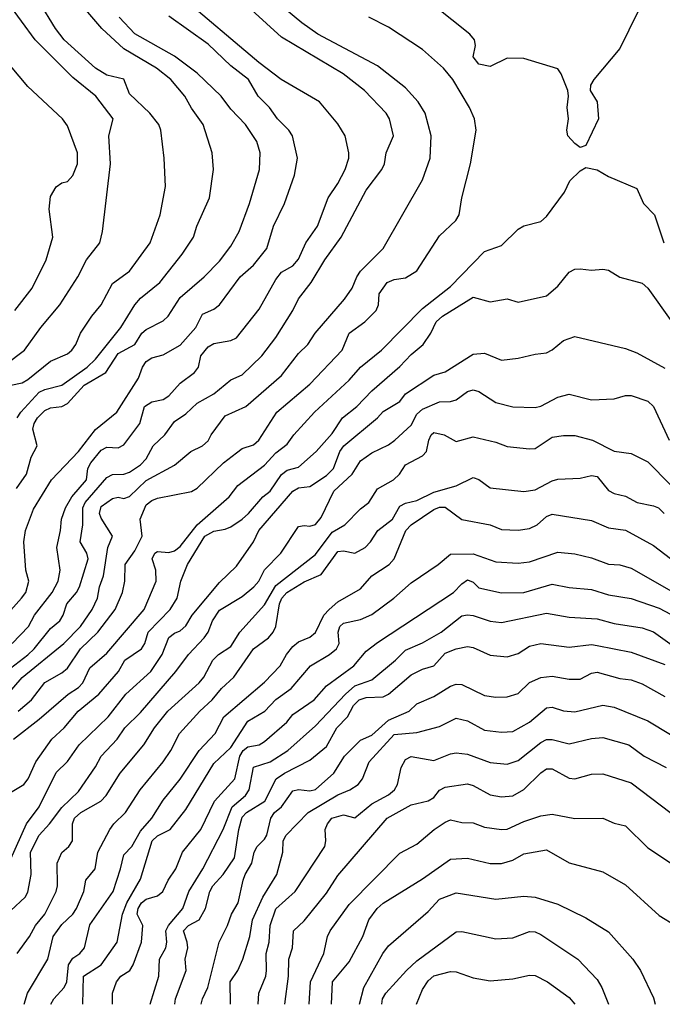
# Model space of a CAD drawing. Header units: metres. Extents: x -46681 to -43747, y -240911 to -237677.
# Tile 329 of 656: x -44349 to -44292, y -240911 to -240823. Entities that reach past the tile are written whole.
import ezdxf

# ---------------------------------------------------------------- set-up
doc = ezdxf.new("R2010")
doc.units = ezdxf.units.M
doc.layers.add('CONTOUR_INDEX', color=1, linetype='Continuous')
doc.layers.add('CONTOUR_INTER', color=3, linetype='Continuous')

msp = doc.modelspace()

# ---------------------------------------------------------------- linework, layer by layer
at = {"layer": 'CONTOUR_INDEX'}
for points, elevation in [([(-44350.595, -240853.799), (-44348.901, -240852.52), (-44347.439, -240850.52), (-44345.751, -240848.52), (-44344.161, -240846.02), (-44343.382, -240844.52), (-44342.209, -240843.02), (-44341.968, -240842.02), (-44341.27, -240836.02), (-44341.425, -240833.52), (-44341.038, -240832.02), (-44342.569, -240830.02), (-44344.595, -240828.348), (-44347.951, -240825.02), (-44351.614, -240820.02)], 155), ([(-44349.99, -240878.52), (-44348.535, -240877.02), (-44347.998, -240876.02), (-44346.431, -240874.02), (-44345.909, -240873.02), (-44345.74, -240872.02), (-44346.038, -240870.02), (-44345.706, -240868.52), (-44345.627, -240867.52), (-44345.255, -240866.52), (-44344.688, -240865.52), (-44343.394, -240864.02), (-44343.287, -240863.02), (-44342.999, -240862.52), (-44342.095, -240861.39), (-44341.595, -240861.138), (-44340.595, -240861.193), (-44340.095, -240860.925), (-44338.677, -240859.02), (-44338.266, -240857.52), (-44337.595, -240857.113), (-44336.595, -240856.891), (-44336.095, -240856.573), (-44335.095, -240855.46), (-44333.822, -240854.52), (-44333.468, -240854.02), (-44333.26, -240853.02), (-44332.595, -240852.235), (-44332.095, -240851.925), (-44330.595, -240851.682), (-44330.095, -240851.42), (-44328.095, -240848.882), (-44326.595, -240846.259), (-44326.095, -240845.624), (-44325.095, -240845.045), (-44324.595, -240844.465), (-44323.935, -240843.02), (-44322.915, -240841.52), (-44321.968, -240839.02), (-44321.095, -240837.754), (-44320.46, -240836.52), (-44320.138, -240835.52), (-44320.133, -240835.02), (-44320.463, -240833.52), (-44321.095, -240832.458), (-44322.723, -240830.52), (-44326.122, -240828.52), (-44328.124, -240827.02), (-44335.185, -240821.02)], 160), ([(-44350.577, -240892.02), (-44348.958, -240891.02), (-44348.563, -240890.52), (-44347.883, -240889.02), (-44346.46, -240887.02), (-44345.365, -240886.02), (-44344.143, -240884.52), (-44342.31, -240883.02), (-44340.566, -240881.02), (-44340.006, -240880.02), (-44338.532, -240879.02), (-44338.232, -240878.52), (-44337.925, -240877.52), (-44335.961, -240875.52), (-44335.346, -240874.52), (-44335.024, -240873.02), (-44334.451, -240871.52), (-44332.888, -240869.02), (-44332.095, -240868.569), (-44331.095, -240868.404), (-44330.595, -240868.19), (-44329.595, -240867.507), (-44329.036, -240867.02), (-44327.759, -240865.52), (-44327.094, -240865.02), (-44326.095, -240863.559), (-44325.595, -240863.177), (-44324.595, -240862.886), (-44323.015, -240861.52), (-44321.595, -240859.91), (-44320.696, -240858.52), (-44319.43, -240857.52), (-44318.095, -240856.128), (-44315.595, -240853.977), (-44314.595, -240852.908), (-44313.549, -240852.02), (-44312.869, -240851.02), (-44312.386, -240850.02), (-44311.808, -240849.52), (-44309.095, -240847.829), (-44307.595, -240848.255), (-44306.095, -240847.971), (-44305.095, -240848.268), (-44302.595, -240847.697), (-44301.595, -240846.844), (-44300.595, -240845.625), (-44300.095, -240845.351), (-44299.595, -240845.304), (-44298.595, -240845.441), (-44297.595, -240845.335), (-44297.095, -240845.434), (-44296.095, -240846.061), (-44294.095, -240846.591), (-44293.595, -240847.024), (-44291.478, -240850.02)], 165), ([(-44346.556, -240910.52), (-44346.29, -240910.02), (-44345.369, -240909.02), (-44345.149, -240908.52), (-44344.985, -240907.02), (-44344.595, -240906.425), (-44343.981, -240906.02), (-44343.578, -240905.52), (-44343.095, -240903.468), (-44341.04, -240900.52), (-44340.369, -240898.52), (-44340.095, -240897.269), (-44339.39, -240896.52), (-44338.595, -240895.159), (-44337.611, -240894.02), (-44336.595, -240892.413), (-44335.095, -240890.556), (-44333.41, -240888.02), (-44331.978, -240886.52), (-44331.206, -240885.02), (-44327.595, -240881.972), (-44326.228, -240880.52), (-44325.67, -240879.52), (-44325.095, -240878.81), (-44324.595, -240878.394), (-44323.595, -240877.977), (-44323.095, -240877.549), (-44322.341, -240876.02), (-44321.875, -240875.52), (-44321.095, -240874.84), (-44319.095, -240873.695), (-44318.084, -240872.52), (-44316.558, -240871.52), (-44316.095, -240871.02), (-44315.077, -240868.52), (-44314.601, -240868.02), (-44312.595, -240866.661), (-44312.095, -240866.443), (-44311.595, -240866.441), (-44310.095, -240867.531), (-44307.595, -240868.019), (-44306.595, -240868.419), (-44305.095, -240868.489), (-44304.095, -240868.348), (-44303.409, -240868.02), (-44302.595, -240867.26), (-44302.095, -240867.07), (-44298.595, -240867.639), (-44297.095, -240868.285), (-44295.595, -240868.477), (-44293.095, -240869.835), (-44291.595, -240871.008)], 170), ([(-44333.235, -240910.52), (-44333.119, -240910.02), (-44332.626, -240909.02), (-44331.633, -240905.02), (-44330.88, -240903.52), (-44330.535, -240902.52), (-44329.958, -240901.52), (-44329.498, -240899.52), (-44329.336, -240899.02), (-44328.737, -240898.02), (-44328.532, -240897.02), (-44328.271, -240896.52), (-44327.595, -240895.88), (-44327.415, -240895.52), (-44327.049, -240894.02), (-44326.722, -240893.52), (-44326.107, -240893.02), (-44325.095, -240891.599), (-44324.595, -240891.481), (-44323.595, -240891.606), (-44323.095, -240891.464), (-44321.445, -240890.02), (-44320.507, -240888.52), (-44319.095, -240887.109), (-44318.095, -240886.659), (-44316.595, -240885.315), (-44314.771, -240884.52), (-44314.095, -240883.881), (-44312.595, -240883.22), (-44311.095, -240882.31), (-44310.595, -240882.134), (-44310.095, -240882.171), (-44308.095, -240883.137), (-44307.095, -240883.292), (-44306.095, -240883.258), (-44305.095, -240882.957), (-44304.095, -240882.005), (-44303.095, -240881.555), (-44302.095, -240881.439), (-44300.595, -240881.707), (-44299.595, -240881.689), (-44298.595, -240881.168), (-44298.095, -240881.079), (-44296.095, -240881.627), (-44295.095, -240881.743), (-44294.095, -240882.117), (-44292.095, -240883.232)], 175), ([(-44321.677, -240910.52), (-44321.578, -240908.52), (-44320.095, -240906.767), (-44318.887, -240904.52), (-44318.359, -240903.02), (-44317.629, -240902.02), (-44317.095, -240901.554), (-44313.595, -240899.388), (-44311.095, -240897.663), (-44309.595, -240897.553), (-44307.595, -240898.036), (-44306.595, -240898.024), (-44305.595, -240897.742), (-44304.595, -240897.193), (-44302.595, -240896.821), (-44300.595, -240897.977), (-44297.595, -240898.784), (-44295.595, -240899.929), (-44292.595, -240902.661), (-44291.161, -240903.52), (-44290.894, -240904.02), (-44290.595, -240905.291), (-44289.595, -240907.14), (-44288.789, -240910.52)], 180)]:
    msp.add_lwpolyline(points, dxfattribs=dict(at, elevation=elevation))
at = {"layer": 'CONTOUR_INTER'}
for points, elevation in [([(-44350.52, -240881.02), (-44348.595, -240879.535), (-44348.044, -240879.02), (-44346.595, -240877.202), (-44345.748, -240876.52), (-44345.454, -240876.02), (-44345.137, -240875.02), (-44344.281, -240874.02), (-44344.011, -240873.52), (-44343.26, -240871.02), (-44343.364, -240870.52), (-44343.953, -240869.52), (-44343.729, -240868.02), (-44343.734, -240866.52), (-44343.512, -240866.02), (-44341.595, -240863.824), (-44341.095, -240863.537), (-44340.095, -240863.511), (-44339.595, -240863.33), (-44338.595, -240862.707), (-44338.095, -240862.16), (-44337.484, -240861.02), (-44336.443, -240860.02), (-44335.595, -240858.842), (-44334.595, -240858.166), (-44333.595, -240857.223), (-44332.095, -240856.4), (-44330.595, -240855.167), (-44329.595, -240854.713), (-44327.839, -240853.02), (-44326.595, -240851.405), (-44325.089, -240849.02), (-44324.595, -240847.982), (-44323.457, -240846.52), (-44322.25, -240844.52), (-44320.804, -240842.52), (-44318.595, -240838.355), (-44317.192, -240836.52), (-44316.97, -240836.02), (-44316.82, -240835.02), (-44316.152, -240833.52), (-44316.506, -240832.02), (-44316.824, -240831.52), (-44318.729, -240829.52), (-44320.636, -240828.02), (-44326.095, -240824.778), (-44331.095, -240820.198)], 161), ([(-44349.547, -240858.52), (-44349.208, -240858.02), (-44347.595, -240856.263), (-44347.095, -240856.007), (-44345.595, -240855.644), (-44343.323, -240854.02), (-44342.595, -240853.34), (-44340.362, -240850.52), (-44339.095, -240848.501), (-44338.595, -240847.909), (-44336.905, -240846.52), (-44334.917, -240844.02), (-44333.913, -240842.52), (-44333.617, -240841.52), (-44332.494, -240839.02), (-44332.136, -240836.52), (-44332.241, -240835.02), (-44333.047, -240832.52), (-44334.095, -240831.061), (-44334.665, -240830.02), (-44335.922, -240828.52), (-44337.173, -240827.52), (-44340.095, -240825.823), (-44342.045, -240824.02), (-44345.095, -240820.447)], 157), ([(-44350.595, -240883.269), (-44349.095, -240881.558), (-44345.393, -240878.52), (-44343.936, -240877.02), (-44342.887, -240875.52), (-44342.43, -240874.52), (-44342.247, -240873.52), (-44341.876, -240872.52), (-44341.496, -240870.02), (-44341.079, -240869.02), (-44342.095, -240867.421), (-44342.246, -240867.02), (-44342.095, -240866.401), (-44341.095, -240865.685), (-44340.595, -240865.571), (-44340.095, -240865.669), (-44339.595, -240865.508), (-44338.095, -240864.092), (-44335.595, -240862.736), (-44334.142, -240861.52), (-44333.095, -240861.01), (-44332.595, -240860.555), (-44332.342, -240860.02), (-44331.095, -240858.342), (-44329.27, -240857.52), (-44326.095, -240854.781), (-44324.595, -240852.824), (-44323.765, -240852.02), (-44323.124, -240851.02), (-44320.512, -240848.02), (-44319.843, -240847.02), (-44319.427, -240846.02), (-44319.084, -240845.52), (-44317.093, -240843.52), (-44313.595, -240837.429), (-44312.926, -240835.52), (-44312.839, -240833.52), (-44313.351, -240831.52), (-44313.973, -240830.52), (-44315.095, -240829.278), (-44317.595, -240827.317), (-44322.879, -240824.52), (-44324.294, -240823.52), (-44326.702, -240821.52)], 162), ([(-44350.095, -240855.62), (-44349.095, -240855.414), (-44348.595, -240855.136), (-44346.595, -240853.499), (-44345.095, -240852.864), (-44344.688, -240852.52), (-44344.33, -240852.02), (-44343.925, -240851.02), (-44342.935, -240849.52), (-44342.103, -240848.52), (-44341.095, -240846.609), (-44339.595, -240845.535), (-44337.744, -240843.02), (-44336.855, -240840.52), (-44336.389, -240838.02), (-44336.51, -240835.52), (-44336.814, -240833.02), (-44336.987, -240832.52), (-44337.782, -240831.52), (-44339.595, -240829.798), (-44340.095, -240828.498), (-44341.595, -240828.135), (-44342.595, -240827.534), (-44345.372, -240825.02), (-44346.134, -240824.02), (-44347.595, -240821.648)], 156), ([(-44294.496, -240822.52), (-44296.095, -240825.778), (-44298.397, -240828.52), (-44298.679, -240829.02), (-44298.71, -240829.52), (-44298.094, -240830.52), (-44297.971, -240832.02), (-44299.095, -240834.383), (-44299.595, -240834.575), (-44300.095, -240834.219), (-44300.688, -240833.52), (-44300.788, -240833.02), (-44300.636, -240832.02), (-44300.761, -240831.02), (-44300.636, -240830.02), (-44300.7, -240829.52), (-44301.286, -240828.02), (-44301.595, -240827.587), (-44304.595, -240826.673), (-44306.095, -240826.652), (-44307.595, -240827.372), (-44308.595, -240827.166), (-44309.1, -240826.52), (-44308.896, -240825.52), (-44308.99, -240825.02), (-44309.381, -240824.52), (-44312.595, -240821.967)], 164), ([(-44351.595, -240877.198), (-44349.164, -240874.52), (-44348.782, -240874.02), (-44348.501, -240873.02), (-44348.769, -240872.02), (-44348.957, -240869.52), (-44348.796, -240868.52), (-44348.095, -240866.617), (-44346.501, -240864.02), (-44344.103, -240861.52), (-44342.595, -240859.561), (-44340.701, -240858.02), (-44338.776, -240855.02), (-44338.429, -240854.02), (-44338.101, -240853.52), (-44337.595, -240853.205), (-44336.595, -240852.929), (-44335.095, -240852.09), (-44333.685, -240850.52), (-44333.095, -240849.338), (-44332.095, -240848.905), (-44331.61, -240848.52), (-44329.761, -240846.02), (-44328.595, -240845), (-44327.396, -240843.52), (-44326.801, -240841.52), (-44325.82, -240839.52), (-44324.941, -240837.02), (-44324.687, -240835.52), (-44325.116, -240833.52), (-44325.452, -240833.02), (-44326.466, -240832.02), (-44327.168, -240831.02), (-44328.162, -240830.02), (-44329.032, -240828.52), (-44330.595, -240827.318), (-44332.595, -240825.392), (-44336.095, -240822.911)], 159), ([(-44349.595, -240864.798), (-44348.72, -240863.52), (-44348.31, -240862.02), (-44347.784, -240861.02), (-44348.162, -240859.52), (-44348.035, -240859.02), (-44347.734, -240858.52), (-44347.095, -240857.87), (-44346.595, -240857.631), (-44345.595, -240857.521), (-44345.095, -240857.25), (-44343.595, -240855.628), (-44341.683, -240854.52), (-44340.595, -240852.823), (-44339.119, -240852.02), (-44338.486, -240851.02), (-44338.095, -240850.697), (-44336.595, -240849.918), (-44336.142, -240849.52), (-44335.095, -240847.846), (-44332.947, -240846.02), (-44331.595, -240844.65), (-44330.595, -240843.296), (-44329.857, -240842.02), (-44328.929, -240839.52), (-44328.037, -240836.52), (-44327.998, -240835.02), (-44328.276, -240834.02), (-44329.301, -240832.52), (-44330.595, -240831.164), (-44331.44, -240830.02), (-44333.595, -240827.959), (-44335.595, -240826.477), (-44339.095, -240824.491), (-44340.486, -240823.02)], 158), ([(-44349.463, -240884.52), (-44348.287, -240883.52), (-44347.095, -240881.982), (-44345.595, -240881.141), (-44345.095, -240880.706), (-44343.93, -240879.02), (-44342.394, -240877.52), (-44340.845, -240875.52), (-44340.215, -240874.02), (-44339.996, -240873.02), (-44339.955, -240871.52), (-44339.095, -240870.326), (-44338.465, -240869.02), (-44338.641, -240867.52), (-44338.095, -240866.252), (-44337.595, -240865.853), (-44337.095, -240865.652), (-44334.095, -240865.052), (-44333.595, -240864.773), (-44331.251, -240862.52), (-44330.095, -240861.617), (-44329.595, -240861.255), (-44328.595, -240860.923), (-44328.114, -240860.52), (-44326.514, -240858.02), (-44323.595, -240855.537), (-44320.731, -240852.52), (-44320.101, -240851.02), (-44318.711, -240850.02), (-44317.703, -240849.02), (-44317.5, -240848.52), (-44317.424, -240847.52), (-44316.732, -240846.52), (-44316.095, -240846.257), (-44315.095, -240846.12), (-44314.095, -240845.483), (-44312.095, -240842.4), (-44310.642, -240841.02), (-44310.343, -240840.52), (-44310.093, -240839.02), (-44309.336, -240836.02), (-44308.827, -240833.02), (-44308.979, -240832.02), (-44309.416, -240831.02), (-44310.896, -240828.52), (-44311.722, -240827.52), (-44313.595, -240825.877), (-44316.595, -240823.887), (-44318.344, -240823.02)], 163), ([(-44349.759, -240849.02), (-44348.215, -240847.02), (-44346.982, -240844.52), (-44346.387, -240842.52), (-44346.708, -240840.02), (-44346.595, -240838.907), (-44346.095, -240838.035), (-44345.595, -240837.701), (-44345.095, -240837.571), (-44344.595, -240837.04), (-44344.185, -240836.02), (-44344.196, -240835.02), (-44345.095, -240832.651), (-44345.53, -240832.02), (-44348.595, -240829.166), (-44351.095, -240826.232)], 154), ([(-44349.876, -240887.02), (-44347.595, -240885.254), (-44345.011, -240883.02), (-44344.095, -240882.442), (-44343.73, -240882.02), (-44343.095, -240880.693), (-44341.595, -240879.382), (-44338.271, -240875.52), (-44337.208, -240873.02), (-44337.232, -240872.02), (-44337.563, -240871.02), (-44337.325, -240870.52), (-44337.095, -240870.373), (-44336.095, -240870.475), (-44335.595, -240870.307), (-44335.095, -240869.939), (-44333.595, -240868.023), (-44330.756, -240865.52), (-44329.96, -240864.52), (-44327.595, -240862.713), (-44326.595, -240861.619), (-44325.595, -240860.858), (-44325.017, -240860.02), (-44323.185, -240858.02), (-44320.095, -240855.175), (-44319.095, -240854.022), (-44317.242, -240852.52), (-44313.595, -240848.823), (-44311.095, -240846.87), (-44308.095, -240843.785), (-44306.595, -240843.249), (-44305.095, -240841.798), (-44304.595, -240841.517), (-44303.095, -240841.107), (-44302.595, -240840.667), (-44301.008, -240838.52), (-44300.528, -240837.52), (-44299.595, -240836.635), (-44299.095, -240836.345), (-44298.095, -240836.546), (-44297.095, -240837.131), (-44294.595, -240838.208), (-44293.988, -240839.52), (-44293.026, -240840.52), (-44292.191, -240843.02)], 164), ([(-44350.095, -240897.631), (-44348.714, -240894.52), (-44347.584, -240893.02), (-44346.095, -240889.956), (-44345.095, -240888.986), (-44344.036, -240887.52), (-44341.472, -240885.02), (-44339.898, -240883.02), (-44337.676, -240881.02), (-44336.697, -240879.52), (-44336.095, -240878.001), (-44335.595, -240877.604), (-44335.095, -240877.406), (-44334.595, -240876.957), (-44334.023, -240876.02), (-44331.595, -240873.123), (-44330.095, -240871.683), (-44328.595, -240869.506), (-44328.115, -240868.52), (-44325.095, -240865.019), (-44324.595, -240864.747), (-44323.595, -240864.625), (-44322.095, -240863.625), (-44321.497, -240863.02), (-44320.92, -240861.52), (-44320.579, -240861.02), (-44317.595, -240858.533), (-44317.095, -240857.958), (-44315.595, -240857.083), (-44315.095, -240856.401), (-44312.595, -240854.75), (-44311.595, -240854.463), (-44309.095, -240852.887), (-44308.095, -240852.804), (-44306.595, -240853.419), (-44305.095, -240853.247), (-44303.595, -240852.868), (-44302.595, -240852.767), (-44302.095, -240852.512), (-44301.095, -240851.667), (-44300.095, -240851.317), (-44295.595, -240852.386), (-44294.595, -240852.77), (-44292.095, -240854.114)], 166), ([(-44350.095, -240902.213), (-44348.827, -240901.02), (-44348.595, -240900.59), (-44348.3, -240899.02), (-44348.357, -240897.02), (-44347.604, -240895.52), (-44346.678, -240894.52), (-44345.595, -240893.069), (-44344.095, -240891.648), (-44342.595, -240889.461), (-44342.099, -240888.52), (-44340.669, -240887.02), (-44340.008, -240886.02), (-44338.595, -240884.646), (-44335.458, -240881.02), (-44334.362, -240879.52), (-44332.961, -240878.02), (-44332.618, -240877.52), (-44332.222, -240876.52), (-44331.595, -240875.571), (-44329.595, -240874.371), (-44328.541, -240873.52), (-44328.106, -240873.02), (-44327.595, -240872), (-44326.174, -240870.52), (-44324.595, -240868.159), (-44324.095, -240868.069), (-44323.595, -240868.143), (-44323.095, -240867.99), (-44322.595, -240867.35), (-44321.47, -240865.02), (-44319.831, -240863.52), (-44319.095, -240862.339), (-44318.095, -240861.629), (-44316.595, -240860.92), (-44316.048, -240860.52), (-44314.595, -240859.173), (-44314.095, -240858.215), (-44313.595, -240857.763), (-44312.095, -240857.094), (-44311.095, -240857.064), (-44310.595, -240856.923), (-44309.595, -240856.2), (-44309.095, -240856.052), (-44308.595, -240856.205), (-44307.095, -240857.181), (-44305.595, -240857.542), (-44303.595, -240857.607), (-44303.095, -240857.505), (-44301.595, -240856.7), (-44300.595, -240856.443), (-44298.595, -240856.939), (-44296.595, -240856.849), (-44295.595, -240856.541), (-44295.095, -240856.535), (-44293.595, -240857.043), (-44293.089, -240857.52), (-44291.709, -240860.52)], 167), ([(-44349.547, -240906.02), (-44348.443, -240904.52), (-44347.921, -240903.52), (-44347.095, -240902.515), (-44346.096, -240900.52), (-44345.98, -240900.02), (-44345.993, -240898.02), (-44345.595, -240897.071), (-44344.967, -240896.52), (-44344.634, -240896.02), (-44344.648, -240894.52), (-44344.452, -240894.02), (-44343.91, -240893.52), (-44342.117, -240892.52), (-44341.647, -240892.02), (-44340.398, -240890.02), (-44338.298, -240887.52), (-44337.376, -240886.02), (-44336.178, -240884.52), (-44333.406, -240882.02), (-44333, -240881.52), (-44332.19, -240880.02), (-44331.676, -240879.52), (-44330.595, -240878.788), (-44329.791, -240877.52), (-44327.595, -240875.094), (-44326.595, -240873.378), (-44323.095, -240870.634), (-44321.595, -240868.677), (-44320.469, -240868.02), (-44319.095, -240866.599), (-44318.341, -240866.02), (-44317.595, -240864.829), (-44316.16, -240864.02), (-44315.636, -240863.52), (-44315.095, -240862.692), (-44313.595, -240861.906), (-44313.228, -240861.52), (-44313.042, -240860.52), (-44312.815, -240860.02), (-44312.595, -240859.831), (-44311.673, -240860.02), (-44310.595, -240860.626), (-44309.095, -240860.216), (-44307.095, -240860.684), (-44306.095, -240861.068), (-44304.095, -240861.269), (-44303.595, -240861.234), (-44302.095, -240860.254), (-44301.095, -240860.091), (-44300.095, -240860.105), (-44298.517, -240860.52), (-44296.595, -240861.487), (-44295.095, -240861.701), (-44293.595, -240862.428), (-44291.595, -240864.481)], 168), ([(-44348.92, -240910.52), (-44348.641, -240909.52), (-44346.832, -240906.52), (-44346.341, -240904.52), (-44345.595, -240903.439), (-44344.595, -240902.527), (-44344.294, -240902.02), (-44343.637, -240900.52), (-44343.446, -240899.52), (-44342.642, -240898.52), (-44342.4, -240897.02), (-44341.33, -240895.02), (-44340.985, -240894.52), (-44339.927, -240893.52), (-44338.634, -240891.52), (-44336.589, -240889.02), (-44335.905, -240888.02), (-44335.138, -240886.52), (-44333.349, -240884.52), (-44332.248, -240883.52), (-44331.435, -240882.52), (-44330.333, -240881.52), (-44328.595, -240879.004), (-44327.259, -240878.02), (-44326.838, -240877.52), (-44326.589, -240877.02), (-44326.265, -240875.02), (-44326.059, -240874.52), (-44325.615, -240874.02), (-44324.095, -240873.076), (-44322.595, -240872.408), (-44321.095, -240870.381), (-44320.595, -240870.314), (-44319.595, -240870.523), (-44318.673, -240870.02), (-44318.198, -240869.52), (-44317.554, -240868.52), (-44316.244, -240867.52), (-44315.595, -240866.365), (-44315.095, -240866.095), (-44314.095, -240865.852), (-44312.595, -240865.102), (-44310.595, -240864.554), (-44309.095, -240863.82), (-44308.595, -240863.999), (-44307.595, -240864.747), (-44304.595, -240865.064), (-44303.595, -240864.916), (-44302.095, -240864.106), (-44301.595, -240863.969), (-44299.595, -240863.887), (-44298.595, -240863.639), (-44298.095, -240863.73), (-44297.095, -240864.963), (-44296.595, -240865.231), (-44295.595, -240865.484), (-44294.539, -240866.02), (-44293.095, -240866.314), (-44292.647, -240866.52), (-44292.169, -240867.02)], 169), ([(-44343.73, -240910.52), (-44343.651, -240908.02), (-44342.095, -240907.031), (-44340.689, -240905.02), (-44340.211, -240902.52), (-44339.818, -240901.52), (-44338.595, -240899.423), (-44337.563, -240896.02), (-44337.095, -240895.573), (-44335.966, -240895.02), (-44334.595, -240893.246), (-44332.095, -240889.178), (-44330.595, -240887.742), (-44329.095, -240885.427), (-44327.571, -240884.52), (-44326.595, -240883.499), (-44325.228, -240882.52), (-44323.53, -240880.52), (-44321.829, -240879.52), (-44321.222, -240879.02), (-44320.978, -240878.52), (-44321.069, -240877.52), (-44320.912, -240877.02), (-44320.595, -240876.735), (-44319.095, -240876.415), (-44318.095, -240875.962), (-44316.146, -240874.52), (-44314.595, -240873.145), (-44312.197, -240871.52), (-44311.095, -240870.622), (-44309.095, -240870.576), (-44307.095, -240871.282), (-44305.095, -240871.415), (-44304.095, -240871.296), (-44301.595, -240870.432), (-44300.095, -240870.598), (-44298.595, -240870.951), (-44297.095, -240871.505), (-44296.095, -240871.558), (-44295.095, -240871.864), (-44291.293, -240874.02)], 171), ([(-44341.096, -240910.52), (-44341.078, -240909.52), (-44340.725, -240908.52), (-44340.337, -240908.02), (-44339.563, -240907.52), (-44339.256, -240907.02), (-44338.515, -240905.02), (-44338.412, -240903.52), (-44338.895, -240902.52), (-44338.821, -240902.02), (-44338.513, -240901.52), (-44338.095, -240901.199), (-44337.095, -240900.91), (-44336.623, -240900.52), (-44336.146, -240899.52), (-44335.471, -240898.52), (-44334.893, -240897.02), (-44333.266, -240895.02), (-44332.036, -240892.52), (-44330.241, -240890.52), (-44329.796, -240888.52), (-44329.497, -240888.02), (-44329.095, -240887.693), (-44328.095, -240887.516), (-44327.595, -240887.209), (-44325.641, -240885.52), (-44325.095, -240884.829), (-44323.206, -240883.52), (-44322.095, -240882.296), (-44319.696, -240880.52), (-44318.595, -240879.22), (-44317.595, -240878.439), (-44310.835, -240874.02), (-44310.095, -240873.237), (-44309.595, -240872.901), (-44309.095, -240873.101), (-44308.595, -240873.585), (-44306.595, -240874.037), (-44304.595, -240873.997), (-44302.095, -240873.267), (-44300.595, -240873.559), (-44298.595, -240873.738), (-44297.095, -240874.23), (-44295.095, -240874.549), (-44292.595, -240875.393), (-44290.595, -240876.473)], 172), ([(-44337.736, -240910.52), (-44336.986, -240908.02), (-44336.932, -240906.52), (-44336.373, -240905.52), (-44336.282, -240905.02), (-44336.345, -240904.02), (-44336.133, -240903.52), (-44334.863, -240902.02), (-44334.308, -240900.52), (-44333.066, -240898.52), (-44331.288, -240895.02), (-44330.479, -240893.02), (-44329.286, -240892.02), (-44328.979, -240891.52), (-44328.595, -240889.499), (-44327.095, -240889.022), (-44325.547, -240888.02), (-44323.095, -240885.835), (-44320.421, -240883.02), (-44319.595, -240882.3), (-44318.095, -240881.762), (-44315.976, -240880.02), (-44315.095, -240879.112), (-44313.595, -240878.463), (-44311.938, -240877.52), (-44310.095, -240876.075), (-44309.595, -240875.98), (-44309.095, -240876.051), (-44307.595, -240876.566), (-44306.595, -240876.677), (-44302.595, -240875.851), (-44300.595, -240876.194), (-44298.095, -240876.351), (-44296.595, -240876.772), (-44294.095, -240877.155), (-44293.095, -240877.502), (-44286.073, -240882.52)], 173), ([(-44335.57, -240910.52), (-44335.499, -240910.02), (-44334.569, -240907.52), (-44334.65, -240906.52), (-44334.408, -240905.52), (-44334.454, -240905.02), (-44334.795, -240904.02), (-44334.358, -240903.52), (-44333.398, -240903.02), (-44332.836, -240902.02), (-44332.464, -240900.52), (-44332.205, -240900.02), (-44331.285, -240899.02), (-44330.264, -240897.52), (-44329.894, -240895.02), (-44329.595, -240893.934), (-44329.212, -240893.52), (-44327.583, -240892.52), (-44326.566, -240890.52), (-44325.823, -240890.02), (-44323.595, -240888.887), (-44322.095, -240887.655), (-44321.185, -240886.02), (-44320.257, -240885.02), (-44319.72, -240884.02), (-44319.207, -240883.52), (-44318.595, -240883.326), (-44317.095, -240883.251), (-44316.607, -240883.02), (-44314.595, -240881.306), (-44313.595, -240880.805), (-44312.595, -240880.507), (-44311.595, -240879.377), (-44310.595, -240878.994), (-44309.595, -240878.81), (-44309.095, -240878.895), (-44307.595, -240879.568), (-44306.095, -240879.701), (-44305.095, -240879.43), (-44304.095, -240878.772), (-44303.095, -240878.53), (-44300.595, -240878.86), (-44298.595, -240878.624), (-44298.095, -240878.696), (-44295.095, -240879.3), (-44292.095, -240880.39)], 174), ([(-44330.631, -240910.52), (-44330.653, -240908.52), (-44329.977, -240907.52), (-44329.516, -240906.52), (-44328.898, -240904.52), (-44328.682, -240903.02), (-44327.759, -240901.02), (-44326.508, -240899.02), (-44325.991, -240897.02), (-44325.949, -240896.02), (-44325.687, -240895.52), (-44323.73, -240893.52), (-44321.095, -240891.938), (-44320.037, -240891.52), (-44319.288, -240891.02), (-44318.908, -240890.52), (-44318.326, -240889.02), (-44316.095, -240886.596), (-44314.095, -240886.409), (-44312.095, -240885.881), (-44310.595, -240885.163), (-44309.595, -240885.379), (-44308.095, -240886.22), (-44306.595, -240886.391), (-44305.595, -240886.343), (-44304.114, -240885.52), (-44302.595, -240884.222), (-44302.095, -240884.183), (-44301.095, -240884.489), (-44300.095, -240884.596), (-44297.595, -240883.986), (-44296.595, -240884.172), (-44293.595, -240885.385), (-44289.595, -240887.821)], 176), ([(-44328.173, -240910.52), (-44328.123, -240909.52), (-44327.501, -240908.02), (-44327.423, -240907.52), (-44327.463, -240906.02), (-44327.18, -240905.02), (-44327.098, -240903.52), (-44326.595, -240902.068), (-44324.883, -240900.52), (-44322.251, -240896.52), (-44322.159, -240896.02), (-44322.216, -240895.02), (-44322.027, -240894.52), (-44321.622, -240894.02), (-44320.595, -240893.722), (-44319.595, -240893.987), (-44318.095, -240892.738), (-44316.595, -240891.95), (-44316.078, -240891.52), (-44315.815, -240891.02), (-44315.485, -240889.52), (-44315.095, -240888.812), (-44314.595, -240888.564), (-44312.595, -240888.916), (-44311.095, -240888.3), (-44310.595, -240888.24), (-44309.595, -240888.358), (-44307.595, -240889.085), (-44306.095, -240889.236), (-44305.095, -240888.904), (-44303.095, -240887.295), (-44302.595, -240887.039), (-44302.095, -240887.054), (-44300.595, -240887.433), (-44298.595, -240886.96), (-44297.595, -240886.866), (-44295.277, -240887.52), (-44293.917, -240888.52), (-44291.974, -240889.52)], 177), ([(-44325.792, -240910.52), (-44325.485, -240908.02), (-44325.447, -240906.52), (-44325.12, -240905.52), (-44325.039, -240904.02), (-44324.095, -240903.128), (-44322.095, -240900.654), (-44321.095, -240899.087), (-44316.733, -240894.02), (-44314.595, -240892.833), (-44313.095, -240892.479), (-44312.595, -240892.175), (-44312.095, -240891.531), (-44311.595, -240891.269), (-44309.595, -240890.983), (-44309.095, -240891.13), (-44307.595, -240891.946), (-44306.595, -240892.123), (-44305.595, -240892.026), (-44304.595, -240891.487), (-44303.095, -240889.994), (-44302.595, -240889.653), (-44302.095, -240889.635), (-44300.595, -240890.482), (-44300.095, -240890.517), (-44298.595, -240890.115), (-44297.595, -240890.078), (-44295.095, -240890.889), (-44288.966, -240895.52)], 178), ([(-44323.635, -240910.52), (-44323.514, -240908.52), (-44322.338, -240906.02), (-44322.027, -240904.52), (-44321.783, -240904.02), (-44320.095, -240901.658), (-44315.595, -240897.133), (-44314.095, -240896.323), (-44312.565, -240895.02), (-44311.595, -240894.362), (-44311.095, -240894.173), (-44310.095, -240894.395), (-44309.095, -240894.433), (-44308.095, -240894.819), (-44306.595, -240895.035), (-44306.095, -240895.002), (-44304.595, -240894.3), (-44303.095, -240893.824), (-44302.095, -240893.657), (-44300.095, -240894.058), (-44297.595, -240894.011), (-44296.595, -240894.47), (-44295.595, -240894.683), (-44293.595, -240896.658), (-44291.595, -240897.968)], 179), ([(-44319.168, -240910.52), (-44318.802, -240909.02), (-44317.112, -240906.02), (-44316.595, -240905.346), (-44313.095, -240902.292), (-44312.095, -240901.213), (-44310.595, -240900.648), (-44307.095, -240901.199), (-44304.595, -240900.922), (-44303.595, -240901.012), (-44301.595, -240901.63), (-44299.095, -240902.868), (-44297.095, -240904.098), (-44294.95, -240906.52), (-44294.267, -240907.52), (-44293.095, -240909.953), (-44292.942, -240910.52)], 181), ([(-44317.195, -240910.52), (-44317.147, -240910.02), (-44316.844, -240909.52), (-44314.998, -240907.52), (-44314.095, -240906.659), (-44310.595, -240904.097), (-44310.095, -240904.071), (-44307.095, -240904.701), (-44305.595, -240904.634), (-44304.095, -240904.053), (-44303.595, -240904.082), (-44303.095, -240904.333), (-44299.814, -240906.52), (-44298.095, -240908.317), (-44297.677, -240909.02), (-44297.098, -240910.52)], 182), ([(-44314.114, -240910.52), (-44313.595, -240909.197), (-44313.095, -240908.448), (-44312.595, -240908.005), (-44311.095, -240907.615), (-44310.595, -240907.65), (-44309.095, -240908.177), (-44307.595, -240908.43), (-44305.595, -240908.264), (-44304.095, -240907.947), (-44303.595, -240907.971), (-44302.506, -240908.52), (-44300.595, -240909.909), (-44300.089, -240910.52)], 183)]:
    msp.add_lwpolyline(points, dxfattribs=dict(at, elevation=elevation))

doc.saveas('drawing.dxf')
